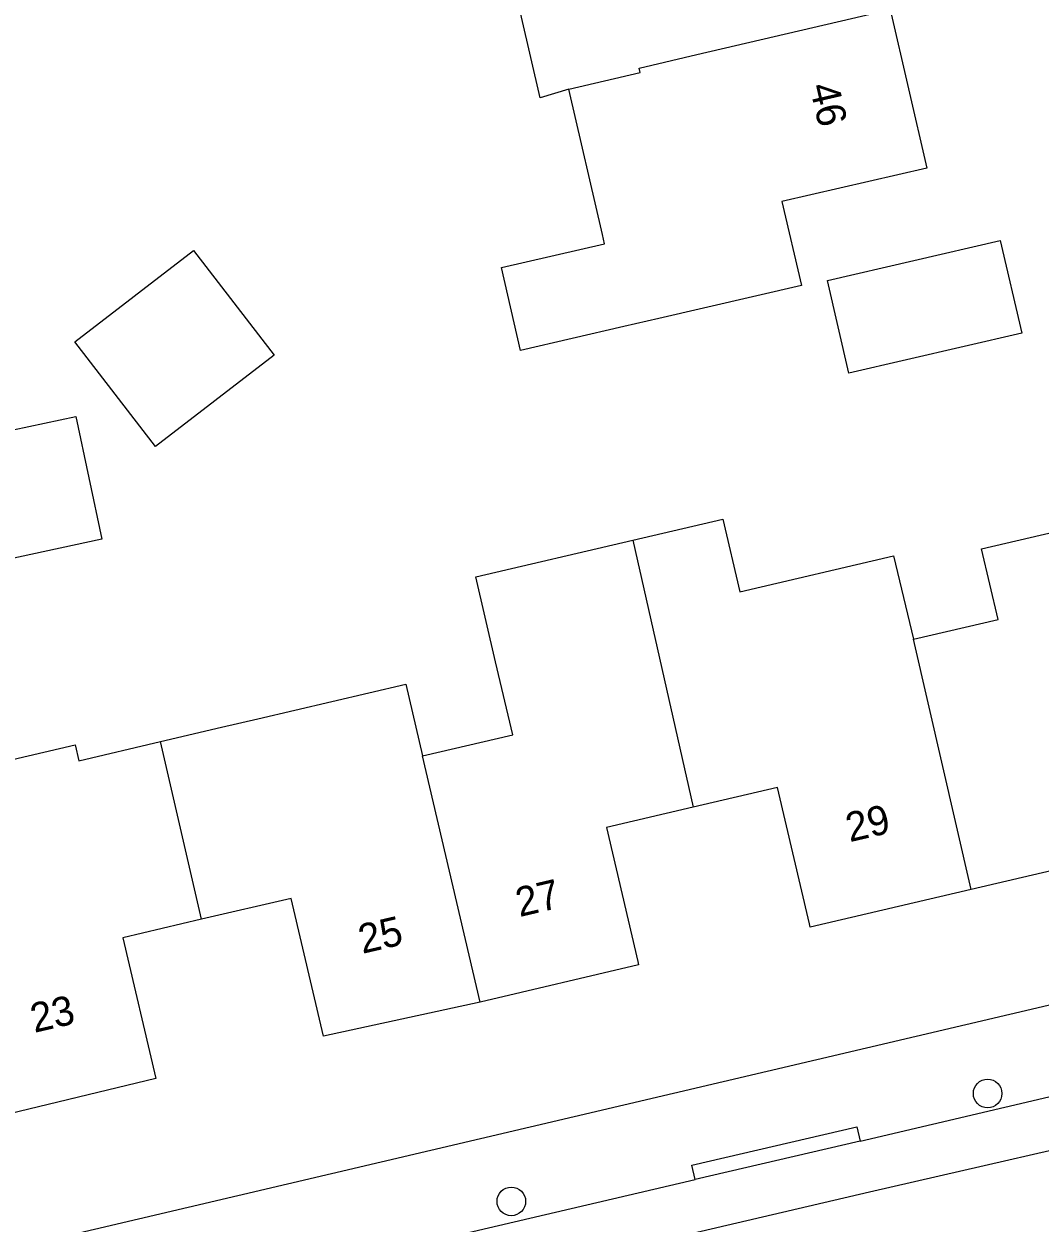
# Model space of a CAD drawing. Extents: x 157321 to 158827, y 386650 to 388532.
# Drawn here: x 157685.78 to 157720.5, y 387829.62 to 387870.59 of the extents above; entities that cross this region are included whole.
import ezdxf

# ---------------------------------------------------------------- set-up
doc = ezdxf.new("R2010")
doc.units = 0
for name, color, linetype in [('IMGEO_Boom', 7, 'Continuous'), ('IMGEO_Pand', 7, 'Continuous'), ('IMGEO_Pand_nummerreeks', 7, 'Continuous'), ('IMGEO_Rijbaan_lokaal_open', 7, 'Continuous'), ('IMGEO_Voetpad_open', 7, 'Continuous')]:
    doc.layers.add(name, color=color, linetype=linetype)

msp = doc.modelspace()

# ---------------------------------------------------------------- linework, layer by layer
at = {"layer": 'IMGEO_Boom'}
for centre in [(157718.713, 387834.041), (157702.435, 387830.355)]:
    msp.add_circle(centre, 0.489, dxfattribs=at)
at = {"layer": 'IMGEO_Pand'}
for points in [[(157704.399, 387868.366), (157703.422, 387868.067), (157702.177, 387873.441), (157700.655, 387873.089), (157700.078, 387875.575), (157701.976, 387876.753)], [(157715.38, 387871.087), (157716.636, 387865.665), (157711.685, 387864.518), (157712.348, 387861.655), (157707.477, 387860.527), (157706.278, 387860.249), (157702.751, 387859.431), (157702.095, 387862.264), (157705.622, 387863.08), (157705.549, 387863.398), (157704.399, 387868.366)], [(157704.399, 387868.366), (157706.836, 387868.93), (157706.801, 387869.082), (157708.771, 387869.542), (157715.38, 387871.087)], [(157719.143, 387863.189), (157719.877, 387860.018), (157713.973, 387858.651), (157713.239, 387861.822), (157719.143, 387863.189)], [(157691.569, 387862.849), (157694.326, 387859.269), (157690.271, 387856.146), (157687.514, 387859.725), (157691.569, 387862.849)], [(157687.552, 387857.179), (157688.446, 387852.979), (157684.155, 387852.065), (157683.26, 387856.265), (157687.552, 387857.179)], [(157706.591, 387852.95), (157709.66, 387853.669), (157710.24, 387851.189), (157715.494, 387852.419), (157716.175, 387849.562)], [(157716.175, 387849.562), (157719.069, 387850.24), (157718.504, 387852.65), (157723.977, 387853.932), (157725.39, 387847.894), (157726.614, 387848.181), (157727.72, 387843.458), (157723.512, 387842.472), (157723.558, 387842.277), (157718.152, 387841.011)], [(157699.404, 387845.581), (157702.483, 387846.302), (157701.899, 387848.793), (157701.219, 387851.692), (157706.591, 387852.95)], [(157706.591, 387852.95), (157708.653, 387843.825)], [(157718.152, 387841.011), (157716.175, 387849.562)], [(157690.447, 387846.067), (157692.526, 387846.554), (157693.768, 387846.845), (157698.832, 387848.031), (157699.404, 387845.581)], [(157681.926, 387844.649), (157682.161, 387844.704), (157687.529, 387845.961), (157687.657, 387845.414), (157690.447, 387846.067)], [(157691.851, 387839.993), (157690.447, 387846.067)], [(157701.37, 387837.165), (157699.404, 387845.581)], [(157718.152, 387841.011), (157712.65, 387839.722), (157712.623, 387839.839), (157711.532, 387844.499), (157708.653, 387843.825)], [(157708.653, 387843.825), (157705.684, 387843.129), (157706.757, 387838.55), (157706.784, 387838.433), (157701.37, 387837.165)], [(157701.37, 387837.165), (157696.014, 387836.003), (157694.913, 387840.71), (157691.851, 387839.993)], [(157691.851, 387839.993), (157689.16, 387839.362), (157690.285, 387834.558), (157684.618, 387833.182)]]:
    msp.add_lwpolyline(points, dxfattribs=at)
at = {"layer": 'IMGEO_Rijbaan_lokaal_open'}
msp.add_lwpolyline([(157683.222, 387823.368), (157683.417, 387823.394), (157683.612, 387823.423), (157714.68, 387830.684), (157724.892, 387833.031)], dxfattribs=at)
at = {"layer": 'IMGEO_Voetpad_open'}
for points in [[(157684.359, 387828.519), (157684.789, 387828.613), (157729.457, 387839.094)], [(157714.354, 387832.418), (157721.776, 387834.151), (157721.844, 387834.166), (157721.926, 387834.178), (157722.009, 387834.181), (157722.092, 387834.178), (157722.174, 387834.167), (157722.255, 387834.149), (157722.335, 387834.124), (157722.411, 387834.091), (157722.484, 387834.052), (157722.554, 387834.007), (157723.402, 387833.391), (157723.536, 387833.295), (157723.679, 387833.211), (157723.828, 387833.141), (157723.983, 387833.084), (157724.142, 387833.041), (157724.305, 387833.013), (157724.469, 387832.999), (157724.634, 387833), (157724.799, 387833.015), (157724.892, 387833.031)], [(157708.714, 387831.101), (157708.6, 387831.587), (157714.24, 387832.904), (157714.354, 387832.418)], [(157714.354, 387832.418), (157708.714, 387831.101)], [(157696.877, 387828.336), (157708.714, 387831.101)]]:
    msp.add_lwpolyline(points, dxfattribs=at)

# ---------------------------------------------------------------- texts
at = {"layer": 'IMGEO_Pand_nummerreeks'}
for s, rotation, p in [('46', 283.0403, (157712.622, 387868.461)), ('29', 13.1838, (157713.999, 387842.626)), ('27', 13.1841, (157702.717, 387840.069)), ('25', 13.1838, (157697.344, 387838.81)), ('23', 13.0405, (157686.133, 387836.111))]:
    msp.add_text(s, height=1, rotation=rotation, dxfattribs=at).set_placement(p)

doc.saveas('drawing.dxf')
